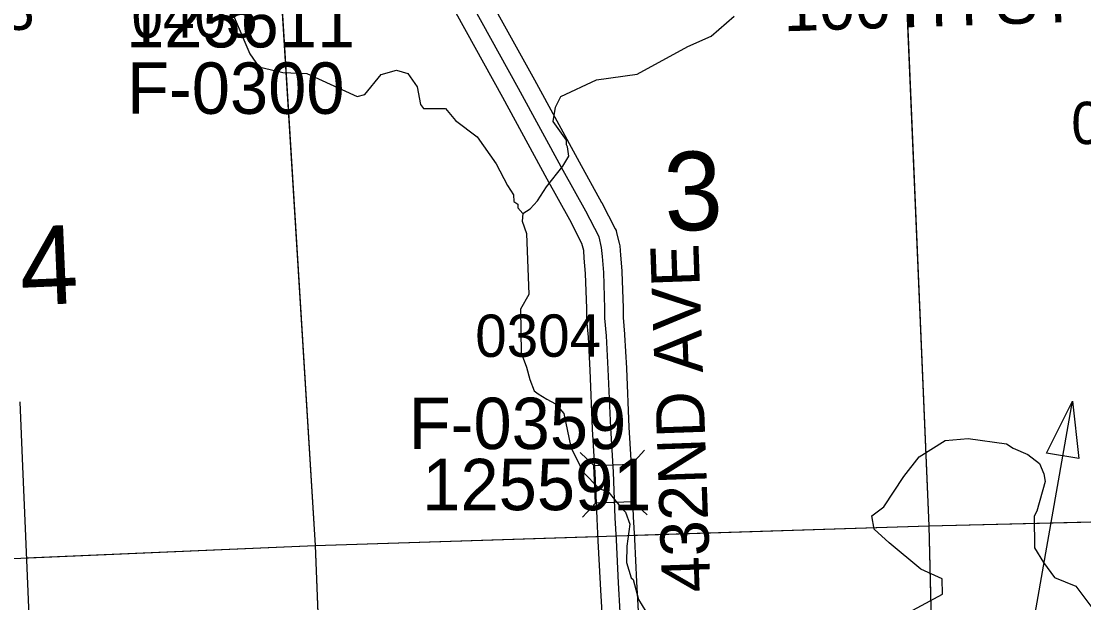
# Model space of a CAD drawing. Extents: x 128.7 to 185.5, y -21.4 to 12.6.
# Drawn here: x 166.287 to 168.046, y 4.385 to 5.346 of the extents above; entities that cross this region are included whole.
import ezdxf

# ---------------------------------------------------------------- set-up
doc = ezdxf.new("R2010")
doc.units = 0
for name, color, linetype in [('tdCoDirctArrow', 7, 'Continuous'), ('tdCoHydroRiver', 7, 'Continuous'), ('tdCoSecRdNmbr', 7, 'Continuous'), ('tdCoSecRdTxt', 7, 'Continuous'), ('tdCoSecRteBand', 7, 'Continuous'), ('tdCoSecRteCL', 7, 'Continuous'), ('tdCoSectLine', 7, 'Continuous'), ('tdCoSectLinePart', 7, 'Continuous'), ('tdCoSectNmbr', 7, 'Continuous'), ('tdCoStrucSec', 7, 'Continuous'), ('tdCoStrucSecCoName', 7, 'Continuous'), ('tdCoStrucSecFHWANum', 7, 'Continuous'), ('tdCoSurfGravel', 7, 'Continuous')]:
    doc.layers.add(name, color=color, linetype=linetype)

msp = doc.modelspace()

# ---------------------------------------------------------------- linework, layer by layer
at = {"layer": 'tdCoDirctArrow'}
msp.add_line((167.9424, 4.2364), (168.0271, 4.7182), dxfattribs=at)
msp.add_lwpolyline([(167.9843, 4.6319), (168.0271, 4.7182), (168.0375, 4.6231)], close=True, dxfattribs=at)
at = {"layer": 'tdCoHydroRiver'}
for points in [[(166.636, 5.361), (166.6654, 5.2927), (166.6804, 5.2711), (166.7202, 5.2615), (166.7597, 5.2599), (166.8433, 5.2219), (166.8558, 5.2255), (166.883, 5.2581), (166.908, 5.2654), (166.9271, 5.2598), (166.9421, 5.2382), (166.948, 5.2085), (166.9529, 5.2023), (166.9893, 5.2021), (167.0058, 5.1822), (167.0415, 5.1551), (167.0732, 5.1105), (167.0919, 5.0749), (167.1019, 5.0595), (167.1023, 5.0484), (167.1088, 5.0439), (167.1091, 5.0376), (167.1173, 5.0285), (167.1294, 5.0361), (167.1414, 5.0494), (167.1563, 5.0723), (167.1833, 5.1068), (167.1937, 5.1231), (167.1914, 5.1389), (167.1897, 5.142), (167.1894, 5.1499), (167.1677, 5.1807), (167.1715, 5.2045), (167.1803, 5.2222), (167.2392, 5.2497), (167.3068, 5.2587), (167.3903, 5.3045), (167.4291, 5.3218), (167.4673, 5.3549)], [(167.1173, 5.0285), (167.1162, 5.0156), (167.1233, 4.9951), (167.127, 4.8945), (167.1137, 4.87), (167.1148, 4.7981), (167.1236, 4.7744), (167.1291, 4.7538), (167.1361, 4.7349), (167.1426, 4.7303), (167.1571, 4.7211), (167.1716, 4.7135), (167.1849, 4.6978), (167.1965, 4.6419), (167.217, 4.6007), (167.2433, 4.5741), (167.2594, 4.5668), (167.2809, 4.5408), (167.2875, 4.5347), (167.2946, 4.5145), (167.2897, 4.478), (167.2891, 4.4511), (167.2964, 4.4261), (167.2997, 4.4231), (167.3089, 4.3903), (167.3207, 4.3702)], [(167.7426, 4.3613), (167.8122, 4.3988), (167.8113, 4.424), (167.7759, 4.44), (167.7237, 4.4838), (167.6991, 4.5065), (167.6951, 4.5284), (167.715, 4.5434), (167.7478, 4.5936), (167.7734, 4.6262), (167.8166, 4.6531), (167.8544, 4.6562), (167.9179, 4.6476), (167.9292, 4.6401), (167.9533, 4.63), (167.9728, 4.615), (167.9798, 4.5979), (167.9819, 4.5853), (167.968, 4.5359), (167.9636, 4.5278), (167.964, 4.4757), (167.9792, 4.451), (167.9975, 4.4265), (168.0328, 4.412), (168.0594, 4.3768)]]:
    msp.add_lwpolyline(points, dxfattribs=at)
at = {"layer": 'tdCoSecRteBand'}
for points in [[(167.0594, 5.389), (167.1366, 5.2495), (167.1366, 5.2494), (167.1366, 5.2493), (167.2103, 5.1141), (167.2477, 5.0468), (167.248, 5.0464), (167.2482, 5.046), (167.2701, 5.0033), (167.2718, 5.0001), (167.2726, 4.9967), (167.2768, 4.9794), (167.2774, 4.9771), (167.2776, 4.9748), (167.2788, 4.9598), (167.281, 4.9334), (167.2811, 4.9327), (167.2811, 4.932), (167.2833, 4.8726), (167.2833, 4.8718), (167.2833, 4.871), (167.2831, 4.8564), (167.2857, 4.8289), (167.2857, 4.8283), (167.2858, 4.8277), (167.2887, 4.7725), (167.2887, 4.7723), (167.2887, 4.7721), (167.2927, 4.6752), (167.2971, 4.6028), (167.2971, 4.6024), (167.2971, 4.6021), (167.3001, 4.5266), (167.302, 4.4901), (167.302, 4.49), (167.302, 4.4899), (167.3055, 4.4191), (167.3084, 4.371)], [(167.2485, 4.3676), (167.2456, 4.4156), (167.2456, 4.4158), (167.2456, 4.416), (167.2421, 4.487), (167.2401, 4.5236), (167.2401, 4.5238), (167.2401, 4.5241), (167.2372, 4.5994), (167.2328, 4.6719), (167.2327, 4.6722), (167.2327, 4.6725), (167.2288, 4.7694), (167.2259, 4.8239), (167.2232, 4.8524), (167.2231, 4.854), (167.2231, 4.8556), (167.2233, 4.8711), (167.2212, 4.9291), (167.219, 4.9548), (167.219, 4.9548), (167.219, 4.9548), (167.218, 4.9675), (167.2152, 4.979), (167.1951, 5.0181), (167.1578, 5.085), (167.1578, 5.0851), (167.1577, 5.0852), (167.084, 5.2205), (167.0069, 5.36)], [(166.2846, 4.7171), (166.289, 4.6101), (166.2937, 4.5076), (166.2937, 4.5075), (166.2937, 4.5075), (166.2991, 4.3768), (166.2991, 4.3767), (166.2991, 4.3765), (166.3026, 4.2736), (166.3085, 4.1309), (166.3085, 4.1307), (166.3085, 4.1305), (166.3109, 4.039), (166.3135, 3.9838)]]:
    msp.add_lwpolyline(points, dxfattribs=at)
at = {"layer": 'tdCoSecRteCL'}
msp.add_lwpolyline([(167.2975, 3.9933), (167.2958, 4.0315), (167.295, 4.0428), (167.2886, 4.1388), (167.2834, 4.2468), (167.2785, 4.3691), (167.2755, 4.4175), (167.2721, 4.4885), (167.2701, 4.5252), (167.2671, 4.6009), (167.2627, 4.6737), (167.2588, 4.7709), (167.2558, 4.8261), (167.2531, 4.8552), (167.2533, 4.8715), (167.2511, 4.9309), (167.2489, 4.9573), (167.2477, 4.9723), (167.2435, 4.9896), (167.2215, 5.0323), (167.184, 5.0996), (167.1103, 5.235), (167.0331, 5.3745)], dxfattribs=at)
at = {"layer": 'tdCoSectLine'}
for points in [[(167.7477, 5.4941), (167.7896, 4.5119)], [(166.7131, 5.4586), (166.7733, 4.4796)], [(167.7896, 4.5119), (168.7722, 4.5362)], [(166.7733, 4.4796), (167.7896, 4.5119)], [(167.7896, 4.5119), (167.8138, 3.5062)], [(165.7597, 4.436), (166.7733, 4.4796)], [(166.7733, 4.4796), (166.8133, 3.4762)]]:
    msp.add_lwpolyline(points, dxfattribs=at)
at = {"layer": 'tdCoSectLinePart'}
for points in [[(167.749, 5.4641), (167.7896, 4.5119)], [(166.715, 5.4287), (166.7733, 4.4796)], [(167.3015, 4.4964), (167.7896, 4.5119)], [(167.7896, 4.5119), (168.0869, 4.5192)], [(167.7896, 4.5119), (167.8009, 4.0422)], [(166.7733, 4.4796), (167.2416, 4.4945)], [(166.2951, 4.459), (166.7733, 4.4796)], [(166.7733, 4.4796), (166.7923, 4.0031)]]:
    msp.add_lwpolyline(points, dxfattribs=at)
at = {"layer": 'tdCoStrucSec'}
for p, q in [((167.235, 4.6117), (167.212, 4.6329)), ((167.2976, 4.6141), (167.3188, 4.6371)), ((167.2375, 4.5491), (167.2162, 4.5262)), ((167.3, 4.5516), (167.323, 4.5303))]:
    msp.add_line(p, q, dxfattribs=at)
msp.add_lwpolyline([(167.2375, 4.5491), (167.235, 4.6117), (167.2976, 4.6141), (167.3, 4.5516)], close=True, dxfattribs=at)
at = {"layer": 'tdCoSurfGravel'}
msp.add_lwpolyline([(167.295, 4.0428), (167.2886, 4.1388), (167.2834, 4.2468), (167.2785, 4.3691), (167.2755, 4.4175), (167.2721, 4.4885), (167.2701, 4.5252), (167.2671, 4.6009), (167.2627, 4.6737), (167.2588, 4.7709), (167.2558, 4.8261), (167.2531, 4.8552), (167.2533, 4.8715), (167.2511, 4.9309), (167.2489, 4.9573), (167.2477, 4.9723), (167.2435, 4.9896), (167.2215, 5.0323), (167.184, 5.0996), (167.1103, 5.235), (167.0331, 5.3745), (166.9912, 5.4507), (166.9794, 5.4609), (166.9713, 5.4671)], dxfattribs=at)

# ---------------------------------------------------------------- texts
at = {"layer": 'tdCoSecRdNmbr'}
for s, rotation, p in [('0403', 0.1255, (166.1008, 5.3316)), ('0405', 0.1258, (166.4697, 5.319)), ('0204', 0.1267, (168.0252, 5.1432)), ('0304', 0.126, (167.0386, 4.7912))]:
    msp.add_text(s, height=0.07, rotation=rotation, dxfattribs=at).set_placement(p)
at = {"layer": 'tdCoSecRdTxt'}
for s, rotation, p in [('100TH ST', 1.8594, (167.5492, 5.3297)), ('432ND AVE', 92, (167.4281, 4.4031))]:
    msp.add_text(s, height=0.08, rotation=rotation, dxfattribs=at).set_placement(p)
at = {"layer": 'tdCoSectNmbr'}
for s, rotation, p in [('3', 2.4144, (167.3534, 4.9988)), ('4', 2.4139, (166.2869, 4.8761))]:
    msp.add_text(s, height=0.13, rotation=rotation, dxfattribs=at).set_placement(p)
at = {"layer": 'tdCoStrucSecCoName'}
for s, p in [('F-0300', (166.462, 5.1933)), ('F-0359', (166.9283, 4.6388))]:
    msp.add_text(s, height=0.085, dxfattribs=at).set_placement(p)
at = {"layer": 'tdCoStrucSecFHWANum'}
for s, p in [('125611', (166.4604, 5.3031)), ('125591', (166.9508, 4.5377))]:
    msp.add_text(s, height=0.085, dxfattribs=at).set_placement(p)

doc.saveas('drawing.dxf')
